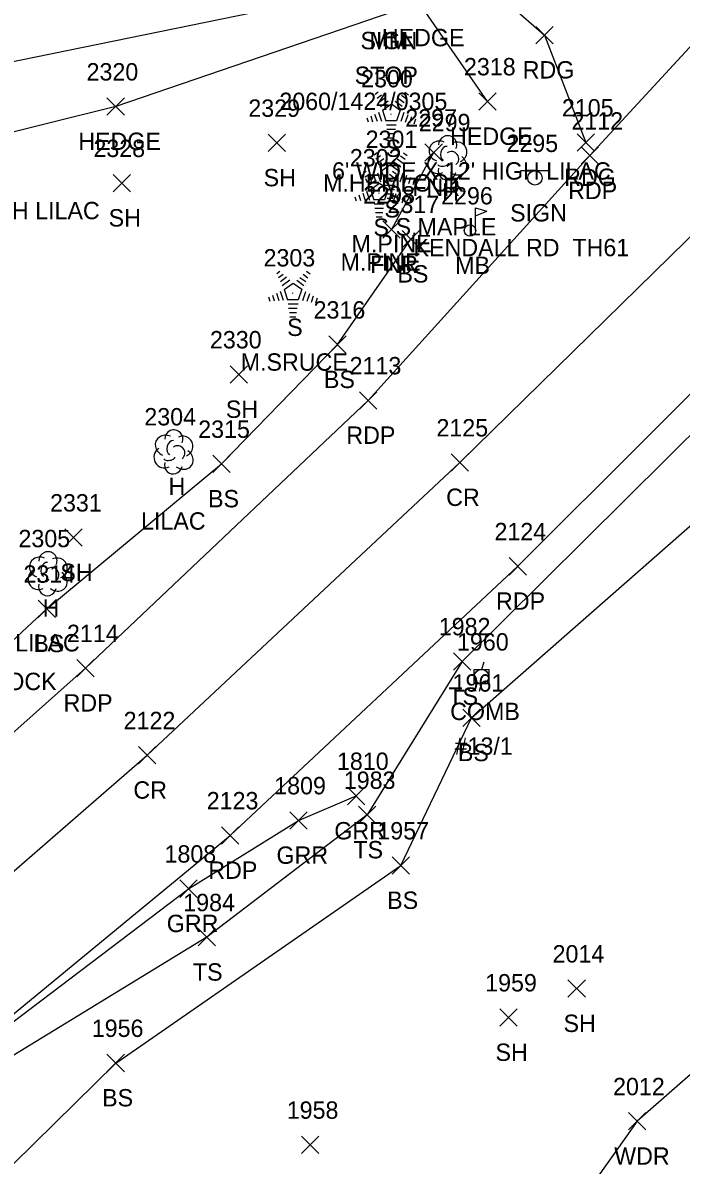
# Model space of a CAD drawing. Extents: x 1633660 to 1636532, y 388643 to 392631.
# Drawn here: x 1634539.4 to 1634615.1, y 388982.1 to 389113.6 of the extents above; entities that cross this region are included whole.
import ezdxf

# ---------------------------------------------------------------- set-up
doc = ezdxf.new("R2010")
doc.units = 0
for name, color, linetype in [('L_A', 7, 'Continuous'), ('L_C', 7, 'Continuous'), ('L_I', 7, 'Continuous'), ('L_TIC', 7, 'Continuous'), ('LAHR', 7, 'Continuous'), ('LAWA', 7, 'Continuous'), ('LELB', 7, 'Continuous'), ('LFNC', 7, 'Continuous'), ('LMB', 7, 'Continuous'), ('LTC', 7, 'Continuous'), ('LTD', 7, 'Continuous'), ('P_A', 7, 'Continuous'), ('P_I', 7, 'Continuous'), ('P_TIC', 7, 'Continuous'), ('PET', 7, 'Continuous'), ('PEU', 7, 'Continuous'), ('PRC', 7, 'Continuous'), ('R_A', 7, 'Continuous'), ('R_I', 7, 'Continuous'), ('R_TIC', 7, 'Continuous'), ('RGR', 7, 'Continuous'), ('S_A', 7, 'Continuous'), ('S_C', 7, 'Continuous'), ('S_I', 7, 'Continuous'), ('SSGN', 7, 'Continuous'), ('U_A', 7, 'Continuous'), ('U_C', 7, 'Continuous'), ('U_I', 7, 'Continuous'), ('UP', 7, 'Continuous')]:
    doc.layers.add(name, color=color, linetype=linetype)

msp = doc.modelspace()

# ---------------------------------------------------------------- linework, layer by layer
at = {"layer": 'L_TIC'}
for points in [[(1634549.04, 389102.95), (1634551.04, 389104.95)], [(1634551.04, 389102.95), (1634549.04, 389104.95)], [(1634591.83, 389103.54), (1634593.83, 389105.54)], [(1634593.83, 389103.54), (1634591.83, 389105.54)], [(1634567.58, 389098.77), (1634569.58, 389100.77)], [(1634569.58, 389098.77), (1634567.58, 389100.77)], [(1634585.64, 389097.65), (1634587.64, 389099.65)], [(1634587.64, 389097.65), (1634585.64, 389099.65)], [(1634549.74, 389094.14), (1634551.74, 389096.14)], [(1634551.74, 389094.14), (1634549.74, 389096.14)], [(1634580.8, 389088.79), (1634582.8, 389090.79)], [(1634582.8, 389088.79), (1634580.8, 389090.79)], [(1634583.03, 389087.69), (1634585.03, 389089.69)], [(1634585.03, 389087.69), (1634583.03, 389089.69)], [(1634574.57, 389075.54), (1634576.57, 389077.54)], [(1634576.57, 389075.54), (1634574.57, 389077.54)], [(1634563.23, 389072.11), (1634565.23, 389074.11)], [(1634565.23, 389072.11), (1634563.23, 389074.11)], [(1634561.23, 389061.81), (1634563.23, 389063.81)], [(1634563.23, 389061.81), (1634561.23, 389063.81)], [(1634544.18, 389053.33), (1634546.18, 389055.33)], [(1634546.18, 389053.33), (1634544.18, 389055.33)], [(1634541.12, 389045.14), (1634543.12, 389047.14)], [(1634543.12, 389045.14), (1634541.12, 389047.14)], [(1634588.92, 389039.08), (1634590.92, 389041.08)], [(1634590.92, 389039.08), (1634588.92, 389041.08)], [(1634589.99, 389032.59), (1634591.99, 389034.59)], [(1634591.99, 389032.59), (1634589.99, 389034.59)], [(1634577.99, 389021.4), (1634579.99, 389023.4)], [(1634579.99, 389021.4), (1634577.99, 389023.4)], [(1634581.85, 389015.58), (1634583.85, 389017.58)], [(1634583.85, 389015.58), (1634581.85, 389017.58)], [(1634559.52, 389007.32), (1634561.52, 389009.32)], [(1634561.52, 389007.32), (1634559.52, 389009.32)], [(1634602.1, 389001.41), (1634604.1, 389003.41)], [(1634604.1, 389001.41), (1634602.1, 389003.41)], [(1634594.27, 388998.08), (1634596.27, 389000.08)], [(1634596.27, 388998.08), (1634594.27, 389000.08)], [(1634549.04, 388992.84), (1634551.04, 388994.84)], [(1634551.04, 388992.84), (1634549.04, 388994.84)], [(1634609.06, 388986.13), (1634611.06, 388988.13)], [(1634611.06, 388986.13), (1634609.06, 388988.13)], [(1634571.42, 388983.42), (1634573.42, 388985.42)], [(1634573.42, 388983.42), (1634571.42, 388985.42)]]:
    msp.add_lwpolyline(points, dxfattribs=at)
at = {"layer": 'LAHR'}
msp.add_lwpolyline([(1634592.83, 389104.54), (1634584.98, 389115.89), (1634550.04, 389103.95), (1634534, 389099.98), (1634517.73, 389095.86)], dxfattribs=at)
at = {"layer": 'LAWA'}
msp.add_lwpolyline([(1634777.74, 389176.81), (1634754.17, 389147.84), (1634723.8, 389118.19), (1634689.85, 389088.67), (1634673.22, 389058.41), (1634669.47, 389042.78), (1634646.69, 389025.62), (1634627.54, 389002.43), (1634610.06, 388987.13), (1634597.62, 388969.61)], dxfattribs=at)
at = {"layer": 'LELB'}
for points in [[(1634531.18, 388975.28), (1634550.04, 388993.84), (1634582.85, 389016.58), (1634590.99, 389033.59), (1634624.25, 389062.77), (1634653.38, 389090.44), (1634686.4, 389120.7), (1634717.26, 389150.25), (1634744.21, 389175.48), (1634771.92, 389200.56)], [(1634703.21, 389149.54), (1634682.53, 389132.47), (1634655.74, 389104.45), (1634622.93, 389072.78), (1634589.92, 389040.08), (1634578.99, 389022.4), (1634560.52, 389008.32), (1634535.52, 388993.05), (1634511.92, 388973.77)], [(1634504.32, 389012.08), (1634526.6, 389031.7), (1634542.12, 389046.14), (1634562.23, 389062.81), (1634575.57, 389076.54), (1634584.03, 389088.69)]]:
    msp.add_lwpolyline(points, dxfattribs=at)
at = {"layer": 'LFNC'}
msp.add_lwpolyline([(1634586.64, 389098.65), (1634581.8, 389089.79)], dxfattribs=at)
at = {"layer": 'LMB'}
for p, q in [((1634591.47, 389092.28), (1634592.76, 389091.9)), ((1634591.47, 389089.69), (1634591.47, 389092.28)), ((1634591.47, 389091.38), (1634592.75, 389091.89)), ((1634590.82, 389089.68), (1634590.82, 389089.68))]:
    msp.add_line(p, q, dxfattribs=at)
msp.add_circle((1634590.82, 389089.68), 0.656, dxfattribs=at)
at = {"layer": 'LTC'}
for p, q in [((1634579.91, 389105.37), (1634580.27, 389105.63)), ((1634580.12, 389104.9), (1634580.65, 389105.29)), ((1634580.33, 389104.44), (1634581.03, 389104.95)), ((1634580.54, 389103.97), (1634581.42, 389104.61)), ((1634582.2, 389104.57), (1634583.01, 389103.98)), ((1634582.57, 389104.91), (1634583.25, 389104.42)), ((1634582.94, 389105.26), (1634583.49, 389104.86)), ((1634583.31, 389105.61), (1634583.73, 389105.31)), ((1634579.85, 389103.08), (1634580.13, 389102.25)), ((1634580.31, 389103.3), (1634580.64, 389102.28)), ((1634580.76, 389103.52), (1634581.78, 389104.25)), ((1634580.76, 389103.52), (1634581.15, 389102.32)), ((1634581.78, 389104.25), (1634582.77, 389103.53)), ((1634582.77, 389103.53), (1634582.38, 389102.32)), ((1634583.21, 389103.26), (1634582.87, 389102.22)), ((1634578.94, 389102.65), (1634579.1, 389102.18)), ((1634579.4, 389102.87), (1634579.61, 389102.21)), ((1634582.38, 389102.32), (1634581.15, 389102.32)), ((1634582.34, 389101.82), (1634581.2, 389101.82)), ((1634583.66, 389103.01), (1634583.37, 389102.12)), ((1634584.1, 389102.76), (1634583.86, 389102.03)), ((1634584.54, 389102.51), (1634584.36, 389101.93)), ((1634582.26, 389101.32), (1634581.27, 389101.32)), ((1634582.18, 389100.82), (1634581.34, 389100.82)), ((1634582.09, 389100.32), (1634581.42, 389100.32)), ((1634579.78, 389098.39), (1634580.14, 389098.65)), ((1634579.99, 389097.93), (1634580.52, 389098.31)), ((1634580.2, 389097.46), (1634580.9, 389097.97)), ((1634582.44, 389097.93), (1634583.12, 389097.44)), ((1634582.81, 389098.28), (1634583.36, 389097.88)), ((1634583.18, 389098.63), (1634583.6, 389098.33)), ((1634578.52, 389096.27), (1634578.88, 389096.53)), ((1634580.41, 389096.99), (1634581.29, 389097.63)), ((1634580.64, 389096.54), (1634581.65, 389097.27)), ((1634580.64, 389096.54), (1634581.02, 389095.35)), ((1634581.65, 389097.27), (1634582.64, 389096.55)), ((1634581.92, 389096.51), (1634582.34, 389096.21)), ((1634582.07, 389097.59), (1634582.88, 389097)), ((1634582.64, 389096.55), (1634582.25, 389095.35)), ((1634578.73, 389095.81), (1634579.26, 389096.19)), ((1634578.81, 389095.67), (1634578.97, 389095.2)), ((1634578.94, 389095.34), (1634579.65, 389095.85)), ((1634579.15, 389094.87), (1634580.03, 389095.51)), ((1634579.27, 389095.89), (1634579.48, 389095.23)), ((1634579.38, 389094.42), (1634580.39, 389095.15)), ((1634579.73, 389096.1), (1634580, 389095.27)), ((1634580.18, 389096.32), (1634580.51, 389095.3)), ((1634580.39, 389095.15), (1634581.39, 389094.43)), ((1634580.81, 389095.47), (1634581.62, 389094.88)), ((1634582.25, 389095.35), (1634581.02, 389095.35)), ((1634581.18, 389095.82), (1634581.86, 389095.32)), ((1634581.55, 389096.16), (1634582.1, 389095.76)), ((1634583.08, 389096.28), (1634582.74, 389095.24)), ((1634583.53, 389096.03), (1634583.24, 389095.14)), ((1634583.97, 389095.78), (1634583.73, 389095.05)), ((1634584.41, 389095.53), (1634584.23, 389094.95)), ((1634578.47, 389093.98), (1634578.74, 389093.15)), ((1634578.92, 389094.2), (1634579.25, 389093.18)), ((1634579.38, 389094.42), (1634579.76, 389093.23)), ((1634581.39, 389094.43), (1634580.99, 389093.23)), ((1634582.21, 389094.85), (1634581.07, 389094.85)), ((1634582.13, 389094.35), (1634581.14, 389094.35)), ((1634582.05, 389093.85), (1634581.22, 389093.85)), ((1634581.82, 389094.16), (1634581.49, 389093.12)), ((1634582.27, 389093.91), (1634581.98, 389093.02)), ((1634577.56, 389093.55), (1634577.71, 389093.08)), ((1634578.01, 389093.77), (1634578.22, 389093.12)), ((1634580.99, 389093.23), (1634579.76, 389093.23)), ((1634580.96, 389092.73), (1634579.81, 389092.73)), ((1634581.96, 389093.35), (1634581.29, 389093.35)), ((1634582.71, 389093.66), (1634582.48, 389092.93)), ((1634583.16, 389093.41), (1634582.97, 389092.83)), ((1634580.87, 389092.23), (1634579.88, 389092.23)), ((1634580.79, 389091.73), (1634579.96, 389091.73)), ((1634580.71, 389091.23), (1634580.03, 389091.23)), ((1634568.59, 389084.75), (1634568.95, 389085.01)), ((1634568.8, 389084.29), (1634569.33, 389084.67)), ((1634571.62, 389084.64), (1634572.17, 389084.24)), ((1634571.99, 389084.99), (1634572.41, 389084.69)), ((1634569.01, 389083.82), (1634569.72, 389084.33)), ((1634569.22, 389083.35), (1634570.1, 389083.99)), ((1634569.45, 389082.9), (1634570.46, 389083.63)), ((1634570.46, 389083.63), (1634571.46, 389082.91)), ((1634570.88, 389083.95), (1634571.69, 389083.36)), ((1634571.25, 389084.29), (1634571.93, 389083.8)), ((1634567.63, 389082.03), (1634567.78, 389081.56)), ((1634568.08, 389082.25), (1634568.29, 389081.6)), ((1634568.54, 389082.46), (1634568.81, 389081.63)), ((1634568.99, 389082.68), (1634569.32, 389081.66)), ((1634569.45, 389082.9), (1634569.83, 389081.71)), ((1634571.46, 389082.91), (1634571.06, 389081.71)), ((1634571.89, 389082.64), (1634571.56, 389081.6)), ((1634572.34, 389082.39), (1634572.05, 389081.5)), ((1634572.78, 389082.14), (1634572.55, 389081.41)), ((1634571.06, 389081.71), (1634569.83, 389081.71)), ((1634571.03, 389081.21), (1634569.88, 389081.21)), ((1634570.94, 389080.71), (1634569.95, 389080.71)), ((1634573.23, 389081.89), (1634573.04, 389081.31)), ((1634570.86, 389080.21), (1634570.03, 389080.21)), ((1634570.77, 389079.71), (1634570.1, 389079.71))]:
    msp.add_line(p, q, dxfattribs=at)
at = {"layer": 'LTD'}
for p, q in [((1634588.2, 389098.11), (1634588.2, 389098.11)), ((1634588.2, 389098.11), (1634588.2, 389098.11)), ((1634556.68, 389064.24), (1634556.68, 389064.24)), ((1634556.68, 389064.24), (1634556.68, 389064.24)), ((1634542.19, 389050.22), (1634542.19, 389050.22)), ((1634542.19, 389050.22), (1634542.19, 389050.22))]:
    msp.add_line(p, q, dxfattribs=at)
for centre in [(1634588.25, 389099.55), (1634556.73, 389065.67), (1634542.24, 389051.65)]:
    msp.add_arc(centre, 1.05, 335.5272, 180.9563, dxfattribs=at)
for centre, major_axis, ratio, start_param, end_param in [((1634587.41, 389098.78), (1.21, -0.51), 0.895232, 1.570796, 4.712389), ((1634587.99, 389098.57), (-0.208, -0.792), 0.645439, 3.141593, 6.283185), ((1634589.24, 389098.69), (-1.14, -0.48), 0.949671, 1.570796, 4.712389), ((1634587.12, 389097.4), (0.58, -1.04), 0.959034, 3.141593, 6.283185), ((1634588.7, 389097.94), (-0.5, 0.667), 0.989748, 3.141593, 6.283185), ((1634589.2, 389097.28), (-1.09, 0.79), 0.841452, 1.570796, 4.712389), ((1634588.2, 389096.61), (0.26, 1.06), 0.942809, 1.570796, 4.712389), ((1634587.74, 389097.36), (-0.625, -0.083), 0.423636, 0, 3.141593), ((1634555.89, 389064.91), (1.21, -0.51), 0.895232, 1.570796, 4.712389), ((1634556.47, 389064.7), (-0.208, -0.792), 0.645439, 3.141593, 6.283185), ((1634557.18, 389064.07), (-0.5, 0.667), 0.989748, 3.141593, 6.283185), ((1634557.72, 389064.82), (-1.14, -0.48), 0.949671, 1.570796, 4.712389), ((1634555.6, 389063.53), (0.58, -1.04), 0.959034, 3.141593, 6.283185), ((1634557.68, 389063.41), (-1.09, 0.79), 0.841452, 1.570796, 4.712389), ((1634556.68, 389062.74), (0.26, 1.06), 0.942809, 1.570796, 4.712389), ((1634556.22, 389063.49), (-0.625, -0.083), 0.423636, 0, 3.141593), ((1634541.4, 389050.88), (1.21, -0.51), 0.895232, 1.570796, 4.712389), ((1634543.23, 389050.8), (-1.14, -0.48), 0.949671, 1.570796, 4.712389), ((1634541.11, 389049.51), (0.58, -1.04), 0.959034, 3.141593, 6.283185), ((1634541.98, 389050.67), (-0.208, -0.792), 0.645439, 3.141593, 6.283185), ((1634542.69, 389050.05), (-0.5, 0.667), 0.989748, 3.141593, 6.283185), ((1634541.73, 389049.47), (-0.625, -0.083), 0.423636, 0, 3.141593), ((1634543.19, 389049.38), (-1.09, 0.79), 0.841452, 1.570796, 4.712389), ((1634542.19, 389048.72), (0.26, 1.06), 0.942809, 1.570796, 4.712389)]:
    msp.add_ellipse(centre, major_axis=major_axis, ratio=ratio, start_param=start_param, end_param=end_param, dxfattribs=at)
at = {"layer": 'P_TIC'}
for points in [[(1634598.41, 389111.18), (1634600.41, 389113.18)], [(1634600.41, 389111.18), (1634598.41, 389113.18)], [(1634603.17, 389098.81), (1634605.17, 389100.81)], [(1634605.17, 389098.81), (1634603.17, 389100.81)], [(1634603.63, 389097.3), (1634605.63, 389099.3)], [(1634605.63, 389097.3), (1634603.63, 389099.3)], [(1634578.1, 389069.12), (1634580.1, 389071.12)], [(1634580.1, 389069.12), (1634578.1, 389071.12)], [(1634588.65, 389061.97), (1634590.65, 389063.97)], [(1634590.65, 389061.97), (1634588.65, 389063.97)], [(1634595.33, 389050.02), (1634597.33, 389052.02)], [(1634597.33, 389050.02), (1634595.33, 389052.02)], [(1634545.56, 389038.3), (1634547.56, 389040.3)], [(1634547.56, 389038.3), (1634545.56, 389040.3)], [(1634552.65, 389028.27), (1634554.65, 389030.27)], [(1634554.65, 389028.27), (1634552.65, 389030.27)], [(1634562.21, 389019.04), (1634564.21, 389021.04)], [(1634564.21, 389019.04), (1634562.21, 389021.04)]]:
    msp.add_lwpolyline(points, dxfattribs=at)
at = {"layer": 'PET'}
msp.add_lwpolyline([(1634682.08, 389181.1), (1634650.7, 389146.38), (1634620.25, 389115.23), (1634604.63, 389098.3), (1634579.1, 389070.12), (1634546.56, 389039.3), (1634509.68, 389006.46), (1634474.11, 388976.77), (1634488.61, 388975.18), (1634504.36, 388973.04), (1634532.03, 388994.36), (1634563.21, 389020.04), (1634596.33, 389051.02), (1634641.93, 389096.55), (1634679.61, 389135.06), (1634705.94, 389161.6), (1634722.45, 389175.59), (1634749.3, 389203.85), (1634763.45, 389218.45), (1634753.18, 389229.52), (1634742.76, 389239.64), (1634704.36, 389200.19), (1634691.63, 389189.01)], dxfattribs=at)
at = {"layer": 'PEU'}
msp.add_lwpolyline([(1634495.26, 389106.11), (1634528.41, 389107.16), (1634590.61, 389119.87), (1634599.41, 389112.18), (1634604.17, 389099.81)], dxfattribs=at)
at = {"layer": 'PRC'}
msp.add_lwpolyline([(1634489.59, 388976.11), (1634524.5, 389003.94), (1634553.65, 389029.27), (1634589.65, 389062.97), (1634628.75, 389101.27), (1634671.28, 389144.58), (1634699.51, 389173.36), (1634712.64, 389186.75), (1634739.32, 389214.16), (1634752.84, 389228.98)], dxfattribs=at)
at = {"layer": 'R_TIC'}
for points in [[(1634576.72, 389023.58), (1634578.72, 389025.58)], [(1634578.72, 389023.58), (1634576.72, 389025.58)], [(1634570.07, 389020.77), (1634572.07, 389022.77)], [(1634572.07, 389020.77), (1634570.07, 389022.77)], [(1634557.43, 389012.91), (1634559.43, 389014.91)], [(1634559.43, 389012.91), (1634557.43, 389014.91)]]:
    msp.add_lwpolyline(points, dxfattribs=at)
at = {"layer": 'RGR'}
msp.add_lwpolyline([(1634505.53, 388973.44), (1634535.84, 388996.77), (1634558.43, 389013.91), (1634571.07, 389021.77), (1634577.72, 389024.58)], dxfattribs=at)
at = {"layer": 'SSGN'}
for p, q in [((1634596.65, 389096.58), (1634599.99, 389096.58)), ((1634598.3, 389095.74), (1634598.3, 389095.74))]:
    msp.add_line(p, q, dxfattribs=at)
msp.add_circle((1634598.3, 389095.74), 0.833, dxfattribs=at)
at = {"layer": 'UP'}
for p, q in [((1634592.4, 389039.99), (1634592.15, 389039.15)), ((1634591.32, 389037.49), (1634591.32, 389039.15)), ((1634591.32, 389039.15), (1634592.99, 389039.15)), ((1634592.99, 389039.15), (1634592.99, 389037.49)), ((1634592.99, 389037.49), (1634591.32, 389037.49)), ((1634591.9, 389036.65), (1634592.15, 389037.49)), ((1634592.15, 389038.32), (1634592.15, 389038.32))]:
    msp.add_line(p, q, dxfattribs=at)
msp.add_circle((1634592.15, 389038.32), 0.833, dxfattribs=at)

# ---------------------------------------------------------------- texts
at = {"layer": 'L_A'}
for s, p in [('HEDGE', (1634580.68, 389110.89)), ('HEDGE', (1634545.74, 389098.95)), ('HEDGE', (1634588.53, 389099.54)), ('S', (1634581.1, 389098.16)), ('SH', (1634567.07, 389094.77)), ('FNR', (1634584.18, 389093.65)), ('H', (1634587.63, 389093.11)), ('S', (1634580.97, 389091.18)), ('SH', (1634549.23, 389090.14)), ('S', (1634579.71, 389089.06)), ('FNR', (1634579.34, 389084.79)), ('MB', (1634589.12, 389084.68)), ('BS', (1634582.47, 389083.69)), ('S', (1634569.78, 389077.54)), ('BS', (1634574.01, 389071.54)), ('SH', (1634562.72, 389068.11)), ('H', (1634556.12, 389059.24)), ('BS', (1634560.67, 389057.81)), ('SH', (1634543.67, 389049.33)), ('H', (1634541.63, 389045.22)), ('BS', (1634540.56, 389041.14)), ('TS', (1634588.33, 389035.08)), ('BS', (1634589.43, 389028.59)), ('TS', (1634577.4, 389017.4)), ('BS', (1634581.29, 389011.58)), ('TS', (1634558.93, 389003.32)), ('SH', (1634601.59, 388997.41)), ('SH', (1634593.76, 388994.08)), ('BS', (1634548.48, 388988.84)), ('WDR', (1634607.42, 388982.13))]:
    msp.add_text(s, height=2, dxfattribs=at).set_placement(p)
at = {"layer": 'L_C'}
for s, p in [("6' WIDE X 12' HIGH LILAC", (1634574.94, 389095.54)), ('M.HEMLOCK', (1634573.91, 389094.16)), ("6' WIDE X 12' HIGH LILAC", (1634516.12, 389090.98)), ('S.MAPLE', (1634582.26, 389089.11)), ('M.PINE', (1634577.19, 389087.18)), ('M.PINE', (1634575.93, 389085.06)), ('M.SRUCE', (1634564.43, 389073.54)), ('LILAC', (1634552.96, 389055.24)), ('LILAC', (1634538.47, 389041.22)), ('M.HEMLOCK', (1634527.05, 389036.77))]:
    msp.add_text(s, height=2, dxfattribs=at).set_placement(p)
at = {"layer": 'L_I'}
for s, p in [('2320', (1634546.69, 389106.95)), ('2318', (1634590.13, 389107.54)), ('2300', (1634578.29, 389106.16)), ('2329', (1634565.31, 389102.77)), ('2297', (1634583.38, 389101.65)), ('2299', (1634584.93, 389101.11)), ('2301', (1634578.81, 389099.18)), ('2328', (1634547.48, 389098.14)), ('2302', (1634576.99, 389097.06)), ('2298', (1634578.54, 389092.79)), ('2296', (1634587.5, 389092.68)), ('2317', (1634581.33, 389091.69)), ('2303', (1634567.06, 389085.54)), ('2316', (1634572.82, 389079.54)), ('2330', (1634560.89, 389076.11)), ('2304', (1634553.34, 389067.24)), ('2315', (1634559.54, 389065.81)), ('2331', (1634542.49, 389057.33)), ('2305', (1634538.85, 389053.22)), ('2314', (1634539.43, 389049.14)), ('1982', (1634587.23, 389043.08)), ('1961', (1634588.82, 389036.59)), ('1983', (1634576.3, 389025.4)), ('1957', (1634580.16, 389019.58)), ('1984', (1634557.82, 389011.32)), ('2014', (1634600.33, 389005.41)), ('1959', (1634592.57, 389002.08)), ('1956', (1634547.29, 388996.84)), ('2012', (1634607.29, 388990.13)), ('1958', (1634569.73, 388987.42))]:
    msp.add_text(s, height=2, dxfattribs=at).set_placement(p)
at = {"layer": 'LTC'}
for p in [(1634581.66, 389103.27), (1634581.53, 389096.29), (1634580.27, 389094.17), (1634570.34, 389082.65)]:
    msp.add_text('.', height=1.04, rotation=270, dxfattribs=at).set_placement(p)
at = {"layer": 'P_A'}
for s, p in [('RDG', (1634596.89, 389107.18)), ('RDG', (1634601.66, 389094.81)), ('RDP', (1634602.12, 389093.3)), ('RDP', (1634576.59, 389065.12)), ('CR', (1634588.08, 389057.97)), ('RDP', (1634593.82, 389046.02)), ('RDP', (1634544.04, 389034.3)), ('CR', (1634552.08, 389024.27)), ('RDP', (1634560.7, 389015.04))]:
    msp.add_text(s, height=2, dxfattribs=at).set_placement(p)
at = {"layer": 'P_I'}
for s, p in [('2105', (1634601.4, 389102.81)), ('2112', (1634602.5, 389101.3)), ('2113', (1634576.97, 389073.12)), ('2125', (1634586.96, 389065.97)), ('2124', (1634593.64, 389054.02)), ('2114', (1634544.43, 389042.3)), ('2122', (1634550.96, 389032.27)), ('2123', (1634560.52, 389023.04))]:
    msp.add_text(s, height=2, dxfattribs=at).set_placement(p)
at = {"layer": 'R_A'}
for p in [(1634575.21, 389019.58), (1634568.55, 389016.77), (1634555.92, 389008.91)]:
    msp.add_text('GRR', height=2, dxfattribs=at).set_placement(p)
at = {"layer": 'R_I'}
for s, p in [('1810', (1634575.51, 389027.58)), ('1809', (1634568.29, 389024.77)), ('1808', (1634555.66, 389016.91))]:
    msp.add_text(s, height=2, dxfattribs=at).set_placement(p)
at = {"layer": 'S_A'}
for s, p in [('SIGN', (1634578.22, 389110.55)), ('MM', (1634579.25, 389110.55)), ('SIGN', (1634595.44, 389090.72))]:
    msp.add_text(s, height=2, dxfattribs=at).set_placement(p)
at = {"layer": 'S_C'}
for s, p in [('STOP', (1634577.55, 389106.55)), ('2060/1424/0305', (1634568.88, 389103.55)), ('KENDALL RD  TH61', (1634584.33, 389086.72))]:
    msp.add_text(s, height=2, dxfattribs=at).set_placement(p)
at = {"layer": 'S_I'}
msp.add_text('2295', height=2, dxfattribs=at).set_placement((1634595.02, 389098.72))
at = {"layer": 'U_A'}
msp.add_text('COMB', height=2, dxfattribs=at).set_placement((1634588.54, 389033.32))
at = {"layer": 'U_C'}
msp.add_text('#13/1', height=2, dxfattribs=at).set_placement((1634589.05, 389029.32))
at = {"layer": 'U_I'}
msp.add_text('1960', height=2, dxfattribs=at).set_placement((1634589.33, 389041.32))

doc.saveas('drawing.dxf')
